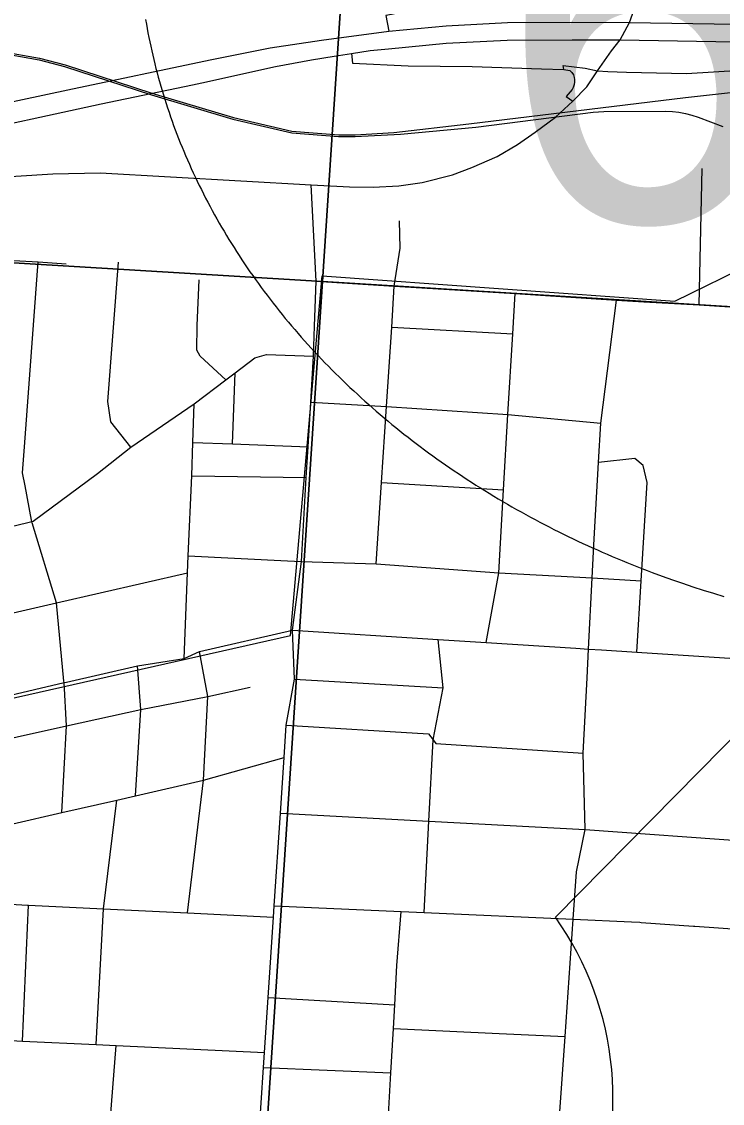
# Model space of a CAD drawing. Extents: x 114604 to 551442, y 316898 to 567001.
# Drawn here: x 215892 to 218633, y 389526 to 393758 of the extents above; entities that cross this region are included whole.
import ezdxf

# ---------------------------------------------------------------- set-up
doc = ezdxf.new("R2010")
doc.units = 0
for name, color, linetype in [('GE_P_Alignment', 7, 'Continuous'), ('GE_P_Alignment_1000_Bearings', 7, 'Continuous'), ('GE_P_Alignment_100_Cardinal_Points', 7, 'Continuous'), ('GE_P_Alignment_500_Cardinal_Points', 7, 'Continuous'), ('GE_P_Alignment_500_Stations', 7, 'Continuous'), ('SN_P_Signs', 7, 'Continuous')]:
    doc.layers.add(name, color=color, linetype=linetype)

msp = doc.modelspace()

# ---------------------------------------------------------------- linework, layer by layer
at = {"layer": 'GE_P_Alignment'}
msp.add_lwpolyline([(216376.7, 393766.1), (216379.6, 393748.6), (216382.8, 393731.2), (216386.1, 393713.8), (216389.5, 393696.4), (216393, 393679), (216396.7, 393661.6), (216400.5, 393644.3), (216404.5, 393626.9), (216408.6, 393609.6), (216412.8, 393592.3), (216417.2, 393575), (216421.7, 393557.7), (216426.4, 393540.4), (216431.1, 393523.2), (216436.1, 393506), (216441.1, 393488.8), (216446.3, 393471.6), (216451.6, 393454.4), (216457.1, 393437.3), (216462.7, 393420.2), (216468.5, 393403.1), (216474.3, 393386), (216480.3, 393369), (216486.5, 393352), (216492.8, 393335), (216499.2, 393318), (216505.7, 393301.1), (216512.4, 393284.2), (216519.3, 393267.4), (216526.2, 393250.5), (216533.3, 393233.7), (216540.5, 393217), (216547.9, 393200.2), (216555.4, 393183.5), (216563, 393166.9), (216570.8, 393150.3), (216578.6, 393133.7), (216586.7, 393117.1), (216594.8, 393100.6), (216603.1, 393084.1), (216611.5, 393067.7), (216620.1, 393051.3), (216628.8, 393035), (216637.6, 393018.6), (216646.5, 393002.4), (216655.6, 392986.2), (216664.8, 392970), (216674.1, 392953.9), (216683.6, 392937.8), (216693.1, 392921.7), (216702.9, 392905.7), (216712.7, 392889.8), (216722.7, 392873.9), (216732.8, 392858.1), (216743, 392842.3), (216753.3, 392826.5), (216763.8, 392810.8), (216774.4, 392795.2), (216785.1, 392779.6), (216796, 392764.1), (216806.9, 392748.6), (216818, 392733.2), (216829.2, 392717.8), (216840.6, 392702.5), (216852, 392687.3), (216863.6, 392672.1), (216875.3, 392657), (216887.1, 392641.9), (216899.1, 392626.9), (216911.1, 392611.9), (216923.3, 392597.1), (216935.6, 392582.2), (216948, 392567.5), (216960.5, 392552.8), (216973.2, 392538.1), (216985.9, 392523.6), (216998.8, 392509.1), (217011.8, 392494.6), (217024.9, 392480.2), (217038.1, 392465.9), (217051.4, 392451.7), (217064.9, 392437.5), (217078.4, 392423.5), (217092.1, 392409.4), (217105.8, 392395.5), (217119.7, 392381.6), (217133.7, 392367.8), (217147.8, 392354), (217162, 392340.4), (217176.3, 392326.8), (217190.8, 392313.3), (217205.3, 392299.8), (217219.9, 392286.4), (217234.6, 392273.2), (217249.5, 392259.9), (217264.4, 392246.8), (217279.4, 392233.7), (217294.6, 392220.8), (217309.8, 392207.9), (217325.2, 392195), (217340.6, 392182.3), (217356.2, 392169.6), (217371.8, 392157.1), (217387.5, 392144.6), (217403.4, 392132.1), (217419.3, 392119.8), (217435.3, 392107.5), (217451.4, 392095.4), (217467.6, 392083.3), (217483.9, 392071.3), (217500.3, 392059.4), (217516.8, 392047.6), (217533.3, 392035.8), (217550, 392024.2), (217566.8, 392012.6), (217583.6, 392001.1), (217600.5, 391989.7), (217617.5, 391978.4), (217634.6, 391967.2), (217651.8, 391956.1), (217669, 391945), (217686.4, 391934.1), (217703.8, 391923.2), (217721.3, 391912.5), (217738.9, 391901.8), (217756.5, 391891.2), (217774.3, 391880.7), (217792.1, 391870.3), (217810, 391860), (217828, 391849.8), (217846, 391839.7), (217864.1, 391829.7), (217882.3, 391819.7), (217900.6, 391809.9), (217918.9, 391800.1), (217937.3, 391790.5), (217955.8, 391781), (217974.3, 391771.5), (217993, 391762.1), (218011.6, 391752.9), (218030.4, 391743.7), (218049.2, 391734.7), (218068.1, 391725.7), (218087, 391716.8), (218106, 391708.1), (218125.1, 391699.4), (218144.2, 391690.8), (218163.4, 391682.3), (218182.6, 391674), (218201.9, 391665.7), (218221.2, 391657.5), (218240.7, 391649.4), (218260.1, 391641.5), (218279.6, 391633.6), (218299.2, 391625.8), (218318.8, 391618.1), (218338.5, 391610.6), (218358.2, 391603.1), (218397.8, 391588.5), (218437.6, 391574.2), (218477.6, 391560.4), (218517.7, 391547), (218558.1, 391534), (218598.5, 391521.4), (218639.2, 391509.2)], dxfattribs=at)
at = {"layer": 'GE_P_Alignment_1000_Bearings'}
for points in [[(215813.7, 393633.9), (215960.4, 393608.4), (216059.7, 393582.4), (216399.3, 393472), (216718.4, 393376.1), (216948.4, 393322.6), (217132.1, 393309), (217196.4, 393307.9), (217374.6, 393317.4), (217668.5, 393345.3), (218128.3, 393403.3), (218149.1, 393405.3), (218170, 393406.1), (218411.7, 393407.2), (218437.7, 393406.4), (218463.6, 393403.7), (218489.2, 393399), (218514.4, 393392.5), (218539.1, 393384.1), (218635.7, 393347.4)], [(215814.4, 393640.5), (215961.8, 393614.8), (216061.6, 393588.7), (216401.3, 393478.2), (216720.1, 393382.4), (216949.4, 393329.1), (217132.4, 393315.5), (217196.5, 393314.5), (217348.5, 393323.6), (217641.9, 393357.8), (218488.5, 393460.6), (218898.5, 393506.7), (219308.2, 393554.4), (219328.1, 393555.9), (219376.2, 393565), (219423.2, 393568.6)], [(208734, 389550.6), (208899.9, 389528.5), (210253.6, 389812), (213183, 390508.2), (216943.3, 391356.5), (217068, 392763.4), (218448, 392663.7), (219065.3, 392967.1)]]:
    msp.add_lwpolyline(points, dxfattribs=at)
at = {"layer": 'GE_P_Alignment_100_Cardinal_Points'}
for p, q in [((218542.6, 392649.8), (218554.4, 393183.5)), ((217044.7, 392742.7), (217024.1, 393120)), ((217038, 392566.4), (217044.7, 392742.7)), ((217339.7, 392563.2), (217812.9, 392536.4)), ((216717.3, 392106), (216726.7, 392383.9)), ((216557.7, 391981.5), (217005.5, 391974.7)), ((217300.3, 391954.7), (217777.4, 391925.7)), ((216958.8, 391185.9), (217541.6, 391151.4)), ((215895.3, 389769.6), (215919, 390301.3)), ((218526, 390219.3), (218997.5, 390186)), ((216856.4, 389939.9), (217351.6, 389911.9)), ((217346.4, 389819.3), (217759.5, 389799.8)), ((217759.5, 389799.8), (218017.7, 389787.5)), ((216838.2, 389666.2), (217336.6, 389645.3))]:
    msp.add_line(p, q, dxfattribs=at)
for points in [[(217024.1, 393120), (217174.9, 393111), (217266.8, 393109.9), (217366.9, 393116.1), (217458.8, 393128.7), (217577.1, 393159), (217653.2, 393187.1), (217752.2, 393230.1), (217831.8, 393277.6), (217901.3, 393325.9), (217980, 393384.3), (218048.4, 393447.3), (218103.2, 393502.9), (218145, 393565.7), (218199.6, 393644.2), (218233.6, 393686.2), (218270.3, 393754.7), (218314.6, 393879.4)], [(215014.6, 393010.9), (215339.6, 393067.6), (215689.6, 393131.2), (215869.2, 393153.1), (216014.3, 393162.9), (216199.5, 393165.8), (217024.1, 393120)], [(217279.4, 391636.5), (217300.3, 391954.7), (217319, 392252.2), (217339.7, 392563.2), (217349.3, 392723.5), (217373.3, 392871.6), (217370.7, 392978.2)], [(214993.8, 392873.4), (215154.8, 392864.3), (215312.7, 392853.3), (215956.8, 392818.7), (216066, 392810.8)], [(216048.7, 390663.3), (216067.5, 391002.8), (216057.6, 391171.8), (216056.6, 391177), (216028.6, 391484), (215932.7, 391796.9), (215931.7, 391801.9), (215930.7, 391807.2), (215905.5, 391942), (215894.5, 391992.4), (215902.7, 392094.4), (215956.8, 392818.7)], [(216318.9, 392093.3), (216240.9, 392191.6), (216228.6, 392272), (216270.1, 392816.3)], [(216690.6, 392357.1), (216590.5, 392448.8), (216577, 392473.2), (216579, 392569.3), (216586.8, 392747.6)], [(217044.7, 392742.7), (217349.3, 392723.5), (217822.6, 392694.2), (218218.6, 392668.2), (218326.6, 392662)], [(217709.5, 391328.5), (217759.3, 391602.1), (217777.4, 391925.7), (217793.8, 392220.8), (217812.9, 392536.4), (217822.6, 392694.2)], [(218003.6, 388790.3), (217985.8, 389327), (218017.7, 389787.5), (218049.6, 390246.8), (218062.4, 390431.7), (218097, 390597.7), (218088.1, 390896), (218104.5, 391190.5), (218110.2, 391303), (218124.3, 391581.5), (218132, 391735.1), (218148.8, 392033.2), (218157.4, 392187.5), (218218.6, 392668.2)], [(218326.6, 392662), (218542.6, 392649.8), (219083.8, 392614.9), (219236.2, 392603.5)], [(216808, 388613.7), (216794.5, 389009.4), (216819.8, 389390), (216838.2, 389666.2), (216842.1, 389724.3), (216856.4, 389939.9), (216877.3, 390254.4), (216880.2, 390298.5), (216904.4, 390660.8), (216918.8, 390878.6), (216927.2, 391005), (216958.8, 391185.9), (216952, 391376.8), (216986.2, 391645.8), (217005.5, 391974.7), (217012.4, 392094.3), (217023.6, 392269.1), (217033.6, 392449), (217038, 392566.4)], [(212991.2, 391127.8), (213069.8, 391130.7), (213144.4, 391148), (213597, 391253.7), (213721.8, 391264.6), (214242.7, 391401.7), (214404.6, 391434.7), (214578.3, 391479.1), (214919.6, 391557.8), (215251.9, 391634.3), (215373.5, 391668.5), (215543.8, 391709.2), (215911, 391797), (215931.7, 391801.9), (215936.6, 391803.1), (216188.6, 391990.2), (216318.9, 392093.3), (216566.6, 392262), (216690.6, 392357.1), (216726.7, 392383.9), (216804.4, 392442.2), (216850.3, 392455.2), (217033.6, 392449)], [(217023.6, 392269.1), (217319, 392252.2), (217793.8, 392220.8), (218157.4, 392187.5)], [(216527.2, 391266.2), (216540.6, 391601.1), (216543.7, 391668.2), (216557.7, 391981.5), (216561.8, 392111.8), (216566.6, 392262)], [(216561.8, 392111.8), (216717.3, 392106), (217012.4, 392094.3)], [(218298.8, 391291), (218315.6, 391570.7), (218338.8, 391955.3), (218324.1, 392021.7), (218290.7, 392048.5), (218148.8, 392033.2)], [(216543.7, 391668.2), (216931.4, 391648.9), (216986.2, 391645.8), (217279.4, 391636.5), (217759.3, 391602.1), (218124.3, 391581.5), (218315.6, 391570.7)], [(213576.4, 390917.8), (214475.9, 391125.8), (214982.5, 391242.4), (216028.6, 391484), (216540.6, 391601.1)], [(215058.9, 390938.8), (215334.2, 391008.5), (215435.3, 391021.1), (215469.4, 391029.3), (215685.9, 391085.1), (216057.6, 391171.8), (216066.9, 391174.1), (216345.6, 391237.9), (216527.2, 391266.2), (216587.8, 391293.4), (216952, 391376.8)], [(216952, 391376.8), (217521.7, 391340.5), (217709.5, 391328.5), (218060.1, 391306.2)], [(217466.8, 390272.6), (217485.1, 390630), (217501.5, 390948.4), (217541.6, 391151.4), (217521.7, 391340.5)], [(216540.4, 390270.9), (216603.3, 390789.7), (216620.5, 391118.2), (216587.8, 391293.4)], [(218060.1, 391306.2), (218110.2, 391303), (218160.4, 391299.8), (218298.8, 391291), (218682.3, 391266.6), (218984, 391246.2)], [(216337.5, 390729.6), (216358.3, 391066.2), (216345.6, 391237.9)], [(215460.6, 390868.3), (215679.3, 390916.3), (216067.5, 391002.8), (216358.3, 391066.2), (216620.5, 391118.2), (216785.7, 391154.4)], [(216927.2, 391005), (217483.6, 390971), (217501.5, 390948.4), (217512.8, 390934.3), (218088.1, 390896)], [(215665.9, 390576.1), (215857.4, 390619.7), (216048.7, 390663.3), (216264.2, 390712.3), (216337.5, 390729.6), (216603.3, 390789.7), (216918.8, 390878.6)], [(216183.1, 389755.8), (216212.3, 390287), (216264.2, 390712.3)], [(216904.4, 390660.8), (217485.1, 390630), (218097, 390597.7), (218747.4, 390550.4), (218784.6, 390542.8)], [(214992.3, 390351.1), (215450.1, 390328.2), (215914.5, 390301.6), (215919, 390301.3), (216212.3, 390287), (216540.4, 390270.9), (216877.3, 390254.4)], [(216880.2, 390298.5), (217376.9, 390276.5), (217466.8, 390272.6), (218049.6, 390246.8), (218278.3, 390236.7), (218310, 390234.5), (218315.2, 390234.1)], [(217320.6, 389363.1), (217336.6, 389645.3), (217346.4, 389819.3), (217351.6, 389911.9), (217360.3, 390065.5), (217376.9, 390276.5)], [(218315.2, 390234.1), (218520.7, 390219.6), (218526, 390219.3)], [(214927.2, 389815.9), (215395.7, 389793.5), (215595.6, 389784), (215779.8, 389775.1), (215895.3, 389769.6), (216183.1, 389755.8), (216261.1, 389752.1), (216842.1, 389724.3)], [(216205.9, 389029.1), (216235.8, 389421.3), (216261.1, 389752.1)]]:
    msp.add_lwpolyline(points, dxfattribs=at)
at = {"layer": 'GE_P_Alignment_500_Cardinal_Points'}
msp.add_line((218843.9, 391130.9), (217980.1, 390254.5), dxfattribs=at)
for points in [[(217785, 393875.7), (217744.7, 393869.9), (217638.5, 393852.1), (217526.6, 393825.7), (217338.2, 393786), (217316.7, 393781.4), (217328.3, 393721)], [(218145, 393565.7), (218185.5, 393563.2), (218258.1, 393560.1), (218492.5, 393554.4), (218809.4, 393573.9), (218924.2, 393577.6), (219022.1, 393585.4), (219118.5, 393594.6), (219214.8, 393608.1), (219304.1, 393618.6), (219447.2, 393642.4), (219648.4, 393672.8), (219674.6, 393677.2), (219680, 393727.2)], [(217182.7, 393633.7), (217185.6, 393595.3), (217404.4, 393585.6), (217654.3, 393582.5), (217926.2, 393573.3), (218012.6, 393570.2), (218037.1, 393566.1), (218044.6, 393558.7), (218050.6, 393550), (218053, 393539.9), (218055, 393531.6), (218054.7, 393521.6), (218053.7, 393511.7), (218049.7, 393500.1), (218045.4, 393491.8), (218022.8, 393464.6), (218048.4, 393447.3)], [(218012.6, 393570.2), (218010.8, 393585.9), (218097.1, 393576.4), (218145, 393565.7)]]:
    msp.add_lwpolyline(points, dxfattribs=at)
msp.add_arc((216987.2, 389548.5), 1218.2, 334.9611, 35.4149, dxfattribs=at)
at = {"layer": 'GE_P_Alignment_500_Stations'}
for points in [[(216560, 393511.2), (216596.2, 393518.7), (216884.8, 393582), (217025.6, 393609), (217114.7, 393623.1), (217182.7, 393633.7), (217255, 393644.8), (217327.7, 393651.9), (217552.7, 393673), (217791.6, 393685.8), (218045.9, 393686.2), (218233.6, 393686.2), (218682.5, 393678.3), (219006.3, 393680.7), (219268.9, 393692.3), (219502.2, 393710.7), (219680, 393727.2), (219924.5, 393744.3), (220419.2, 393754.8), (221305.7, 393783.5), (221676.6, 393807), (221819.6, 393824.7), (221904.3, 393837.4)], [(215539.4, 393377.3), (216072.2, 393490.9), (216628.7, 393608.9), (216864.6, 393655.1), (217064.5, 393685.7), (217328.3, 393721), (217553.3, 393742.1), (217792.2, 393754.9), (218046.6, 393755.4), (218270.3, 393754.7), (218683.1, 393747.5), (219006.9, 393749.8), (219269.5, 393761.4)], [(213869.3, 392950.8), (213977.7, 392967.5), (214273.3, 393025.3), (214682.6, 393113), (215030.1, 393183.7), (215613.8, 393308.7), (216203.5, 393436.7), (216560, 393511.2)]]:
    msp.add_lwpolyline(points, dxfattribs=at)
at = {"layer": 'SN_P_Signs'}
for points in [[(217241.9, 395378.3), (217068.3, 392741.6), (214325.6, 392906.7), (211576.9, 393072.2), (211736.6, 395674.9)], [(217728, 395361.5), (222589.3, 395047.2), (222423.8, 392410.5), (219749.2, 392575.8), (217068.3, 392741.6), (217241.9, 395378.3)], [(214325.6, 392906.7), (217068.3, 392741.6), (216725, 387502.1), (213993.4, 387663.3)], [(217068.3, 392741.6), (219749.2, 392575.8), (219406, 387337.3), (216725, 387502.1)]]:
    msp.add_lwpolyline(points, close=True, dxfattribs=at)

# ---------------------------------------------------------------- texts
at = {"layer": 'GE_P_Alignment'}
msp.add_text('670', height=1500.08, rotation=0.414, dxfattribs=at).set_placement((217765.8, 392972.6))

doc.saveas('drawing.dxf')
